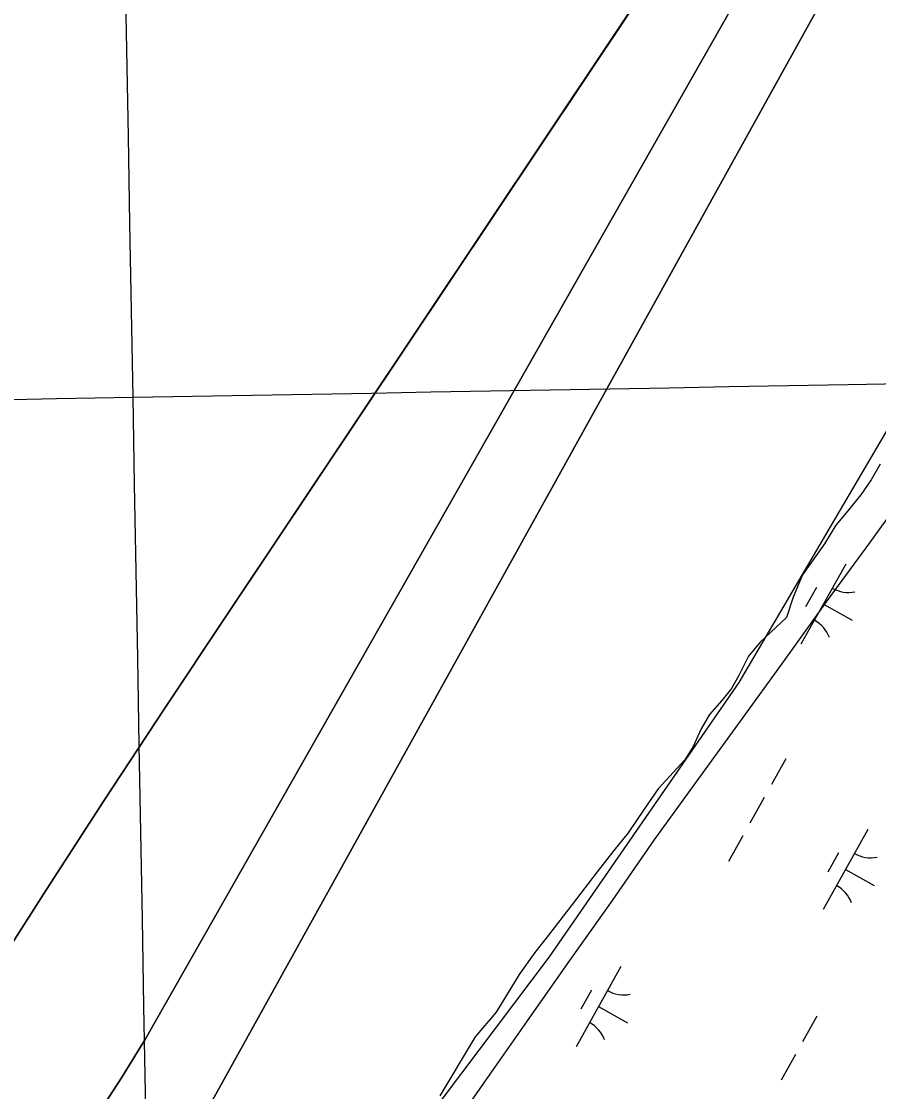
# Model space of a CAD drawing. Extents: x 3923531 to 3943530, y 207391 to 229799.
# Drawn here: x 3935592 to 3936058, y 217625 to 218207 of the extents above; entities that cross this region are included whole.
import ezdxf

# ---------------------------------------------------------------- set-up
doc = ezdxf.new("R2010")
doc.units = 0
for name, color, linetype in [('V-GRID-MAJR', 7, 'Continuous'), ('V-RIVR-EDGE', 7, 'Continuous'), ('V-RRAP-FSHR', 7, 'Continuous'), ('V-TOPO-DPTH', 7, 'Continuous'), ('V-TOPO-MINR', 7, 'Continuous'), ('V-WETL-SWMP', 7, 'Continuous')]:
    doc.layers.add(name, color=color, linetype=linetype)

msp = doc.modelspace()

# ---------------------------------------------------------------- linework, layer by layer
at = {"layer": 'V-GRID-MAJR'}
for points in [[(3935779.93, 210874.81), (3935760.83, 211942.59), (3935652.4, 218002.59), (3935543.98, 224062.57), (3935501.82, 226418.85)], [(3929435.52, 217891.88), (3930329.23, 217907.73), (3935652.4, 218002.59), (3939803.52, 218077.1)]]:
    msp.add_spline(points, degree=3, dxfattribs=at)
at = {"layer": 'V-RIVR-EDGE'}
msp.add_lwpolyline([(3936237.19, 218300.11), (3936198.99, 218195.63), (3936076.54, 218008.03), (3935982.17, 217847.38), (3935878.82, 217697.97), (3935745.14, 217520.47), (3935748.51, 217504.74), (3935761.99, 217492.38), (3935775.47, 217487.89), (3935784.45, 217476.66), (3935760.86, 217463.17), (3935773.22, 217448.57), (3935796.81, 217438.46), (3935826.02, 217420.49), (3935833.88, 217399.14), (3935799.06, 217405.88), (3935792.32, 217420.49), (3935777.71, 217426.1), (3935741.77, 217436.21), (3935714.8, 217438.46), (3935692.34, 217411.5), (3935673.24, 217410.37), (3935630.55, 217367.69), (3935560.9, 217257.59)], dxfattribs=at)
at = {"layer": 'V-RRAP-FSHR'}
for points in [[(3935867.16, 217663.17), (3935890.1, 217695.93), (3935913.42, 217728.7), (3935936, 217761.45), (3935959.47, 217793.84), (3935982.95, 217826.23), (3936006.42, 217858.62), (3936029.9, 217891.3), (3936053.37, 217923.39), (3936076.84, 217955.78), (3936098.94, 217989.66), (3936119.24, 218023.54), (3936139.53, 218058.4), (3936159.82, 218092.47), (3936180.12, 218126.94), (3936200.28, 218161.49), (3936220.15, 218196.2), (3936240.17, 218230.92), (3936254.77, 218267.75), (3936265.22, 218306.36), (3936276.86, 218344.61), (3936289.27, 218382.64), (3936301.68, 218420.67), (3936315.41, 218458.12)], [(3935590.61, 217270.85), (3935613.77, 217303.46), (3935636.93, 217336.77), (3935660.88, 217368.69), (3935683.25, 217401.3), (3935706.41, 217433.91), (3935729.52, 217466.56), (3935752.46, 217499.33), (3935775.4, 217532.95), (3935798.34, 217564.86), (3935821.28, 217597.63), (3935844.22, 217630.4), (3935867.16, 217663.17)]]:
    msp.add_lwpolyline(points, dxfattribs=at)
at = {"layer": 'V-TOPO-DPTH'}
for points in [[(3935570.96, 217681.15), (3935603.63, 217732.07), (3935636.52, 217782.84), (3935669.74, 217833.4), (3935703.18, 217883.82), (3936053.51, 218408.39)], [(3934844.94, 216491.66), (3934897.86, 216562.28), (3934984.45, 216679.24), (3934993.62, 216691.73), (3935002.72, 216704.27), (3935011.71, 216716.89), (3935020.64, 216729.55), (3935353, 217204.98), (3935390.55, 217258.7), (3935428.09, 217312.42), (3935465.62, 217366.16), (3935503.14, 217419.9), (3935564.3, 217507.52), (3935571.18, 217517.49), (3935577.99, 217527.5), (3935584.7, 217537.59), (3935591.34, 217547.72), (3935646.03, 217632.17), (3935659.1, 217653.28), (3936062.65, 218363.21)], [(3936062.65, 218363.21), (3935659.1, 217653.28), (3935646.03, 217632.17), (3935591.34, 217547.72), (3935584.7, 217537.59), (3935577.99, 217527.5), (3935571.18, 217517.49), (3935564.3, 217507.52), (3935503.14, 217419.9), (3935465.62, 217366.16), (3935428.09, 217312.42), (3935390.55, 217258.7), (3935353, 217204.98), (3935020.64, 216729.55), (3935011.71, 216716.89), (3935002.72, 216704.27), (3934993.62, 216691.73), (3934984.45, 216679.24), (3934897.86, 216562.28), (3934844.94, 216491.66)], [(3936019.77, 218357.87), (3935703.18, 217883.82), (3935669.74, 217833.4), (3935636.52, 217782.84), (3935603.63, 217732.07), (3935570.96, 217681.15)], [(3936027.63, 218219.22), (3935663.09, 217561.32), (3935641.92, 217529.09), (3935620.48, 217497.06), (3935598.62, 217465.3), (3935576.49, 217433.73), (3935247.78, 216971.23), (3935213.02, 216922.49), (3935178.16, 216873.82), (3935143.15, 216825.26), (3935108.03, 216776.77), (3935080.79, 216739.27), (3935059.16, 216709.63), (3935037.45, 216680.05), (3935015.62, 216650.56), (3934993.71, 216621.13), (3934625.63, 216128.94)]]:
    msp.add_lwpolyline(points, dxfattribs=at)
at = {"layer": 'V-TOPO-MINR'}
for points in [[(3935570.96, 217681.15), (3935603.63, 217732.07), (3935636.52, 217782.84), (3935669.74, 217833.4), (3935703.18, 217883.82), (3936053.51, 218408.39)], [(3934844.94, 216491.66), (3934897.86, 216562.28), (3934984.45, 216679.24), (3934993.62, 216691.73), (3935002.72, 216704.27), (3935011.71, 216716.89), (3935020.64, 216729.55), (3935353, 217204.98), (3935390.55, 217258.7), (3935428.09, 217312.42), (3935465.62, 217366.16), (3935503.14, 217419.9), (3935564.3, 217507.52), (3935571.18, 217517.49), (3935577.99, 217527.5), (3935584.7, 217537.59), (3935591.34, 217547.72), (3935646.03, 217632.17), (3935659.1, 217653.28), (3936062.65, 218363.21)], [(3934625.63, 216128.94), (3934993.71, 216621.13), (3935015.62, 216650.56), (3935037.45, 216680.05), (3935059.16, 216709.63), (3935080.79, 216739.27), (3935108.03, 216776.77), (3935143.15, 216825.26), (3935178.16, 216873.82), (3935213.02, 216922.49), (3935247.78, 216971.23), (3935576.49, 217433.73), (3935598.62, 217465.3), (3935620.48, 217497.06), (3935641.92, 217529.09), (3935663.09, 217561.32), (3936027.63, 218219.22)]]:
    msp.add_lwpolyline(points, dxfattribs=at)
at = {"layer": 'V-WETL-SWMP'}
for p, q in [((3936059.05, 217966.25), (3936054.18, 217957.72)), ((3936054.18, 217957.72), (3936048.51, 217949.41)), ((3936048.51, 217949.41), (3936041.44, 217940.71)), ((3936041.44, 217940.71), (3936034.98, 217933.01)), ((3936034.98, 217933.01), (3936028.7, 217922.9)), ((3936028.7, 217922.9), (3936016.76, 217905.88)), ((3936040.32, 217911.8), (3936015.94, 217868.15)), ((3936016.76, 217905.88), (3936011.65, 217893.78)), ((3936024.32, 217898.97), (3936018.47, 217888.5)), ((3936011.65, 217893.78), (3936008.15, 217882.65)), ((3936028.13, 217889.97), (3936043.85, 217881.19)), ((3936008.15, 217882.65), (3936002.31, 217877.33)), ((3936002.31, 217877.33), (3935993.66, 217869.24)), ((3935993.66, 217869.24), (3935987.4, 217861.73)), ((3935987.4, 217861.73), (3935982.11, 217851.22)), ((3935982.11, 217851.22), (3935978.05, 217844.09)), ((3935978.05, 217844.09), (3935972.8, 217837.56)), ((3935972.8, 217837.56), (3935966.14, 217829.86)), ((3935966.14, 217829.86), (3935961.67, 217822.13)), ((3935961.67, 217822.13), (3935957.19, 217812.41)), ((3935957.19, 217812.41), (3935952.73, 217805.28)), ((3935952.73, 217805.28), (3935938.21, 217789.48)), ((3936007.66, 217805.72), (3935999.86, 217791.76)), ((3935938.21, 217789.48), (3935930.52, 217778.4)), ((3935995.95, 217784.77), (3935988.15, 217770.8)), ((3935930.52, 217778.4), (3935921.82, 217765.53)), ((3935921.82, 217765.53), (3935914.14, 217755.84)), ((3935984.25, 217763.82), (3935976.45, 217749.85)), ((3936052.34, 217767.36), (3936027.95, 217723.71)), ((3935914.14, 217755.84), (3935905.05, 217744.17)), ((3936036.34, 217754.53), (3936030.48, 217744.06)), ((3936040.14, 217745.53), (3936055.86, 217736.75)), ((3935905.05, 217744.17), (3935891.33, 217726.4)), ((3935891.33, 217726.4), (3935878.58, 217709.76)), ((3935878.58, 217709.76), (3935871.1, 217700.27)), ((3935871.1, 217700.27), (3935862.61, 217688.4)), ((3935917.93, 217692.71), (3935893.55, 217649.06)), ((3935862.61, 217688.4), (3935850.04, 217667.8)), ((3935901.93, 217679.89), (3935896.08, 217669.41)), ((3935905.74, 217670.89), (3935921.45, 217662.11)), ((3935850.04, 217667.8), (3935838.53, 217654.36)), ((3936024.6, 217665.68), (3936016.79, 217651.71)), ((3935838.53, 217654.36), (3935819.46, 217622.26)), ((3936012.89, 217644.73), (3936005.09, 217630.76))]:
    msp.add_line(p, q, dxfattribs=at)
for centre, start, end in [((3936041.81, 217913.97), 240.03808, 281.58174), ((3936014.87, 217865.74), 20.03808, 61.58174), ((3936053.82, 217769.53), 240.03808, 281.58174), ((3936026.88, 217721.3), 20.03808, 61.58174), ((3935919.42, 217694.88), 240.03808, 281.58174), ((3935892.48, 217646.66), 20.03808, 61.58174)]:
    msp.add_arc(centre, 17.62, start, end, dxfattribs=at)

doc.saveas('drawing.dxf')
